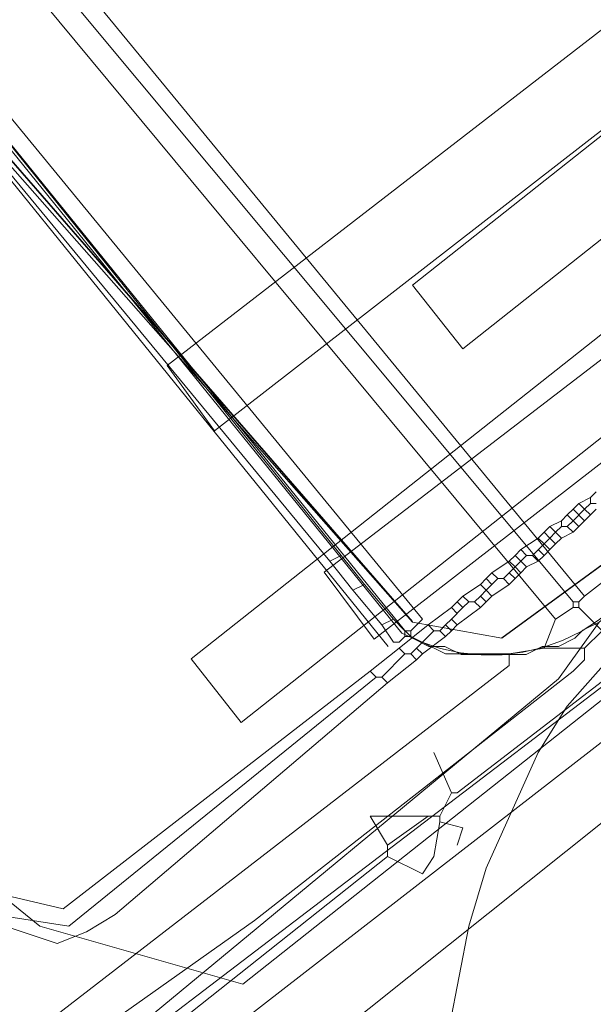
# Model space of a CAD drawing. Header units: metres. Extents: x 92810 to 93633, y 464687 to 465459.
# Tile 297 of 325: x 93468.36 to 93475.43, y 465269.29 to 465281.43. Entities that reach past the tile are written whole.
import ezdxf
from ezdxf.lldxf.tags import DXFTag

# ---------------------------------------------------------------- set-up
doc = ezdxf.new("R2010")
doc.units = ezdxf.units.M
for name, color, linetype, lineweight, transparency in [('B-OI-KL-DATA_KPN-G', 90, 'SI_B_DATA_KPN', 18, 0.4), ('B-OI-KL-DATA_LIANDER-G', 90, 'SI_B_DATA_LIANDER', 18, 0.4), ('B-OI-KL-ET_HS_LIANDER-G', 10, 'SI_B_ET_HS_LIANDON', 18, 0.4), ('B-OI-KL-ET_LS_LIANDER-G', 190, 'SI_B_ET_LS_LIANDER', 18, 0.4), ('B-OI-KL-GAS_LD_LIANDER-G', 30, 'SI_B_GAS_LD_LIANDER', 18, 0.4), ('B-WE-KL-DATA-G', 90, 'KL-DATA-N', 18, 0.4), ('B-WE-KL-ET_LS-G', 190, 'KL-LS-N', 18, 0.4)]:
    doc.layers.add(name, color=color, linetype=linetype, lineweight=lineweight, transparency=transparency)
doc.styles.get("Standard").update_dxf_attribs({"font": 'isocp.shx'})
tags = doc.linetypes.add('KL-DATA-N', pattern='A,4,-1,[101,NLCS.SHX,S=0.5,R=0,X=0,Y=0],-1,4,-1,["D",Standard,S=1,R=0,X=-0.25,Y=-0.5],-1.5', length=12.5).pattern_tags.tags
tags[18] = DXFTag(74, 10)
tags = doc.linetypes.add('KL-LS-N', pattern='A,4,-1,[103,NLCS.SHX,S=0.75,R=0,X=0,Y=0],-1,4,-1,["L",Standard,S=1,R=0,X=0,Y=-0.5],-2', length=13).pattern_tags.tags
tags[18] = DXFTag(74, 10)
doc.linetypes.add('SI_B_DATA_KPN', pattern='A,5,-2,["KPN",Standard,S=1.5,R=0,X=-0.51,Y=-0.75],-8', length=15)
doc.linetypes.add('SI_B_DATA_LIANDER', pattern='A,5,-2,["LI-DATA",Standard,S=1.5,R=0,X=-0.51,Y=-0.75],-11', length=18)
doc.linetypes.add('SI_B_ET_HS_LIANDON', pattern='A,5,-2,["LI-HS",Standard,S=1.5,R=0,X=-0.51,Y=-0.75],-10', length=17)
doc.linetypes.add('SI_B_ET_LS_LIANDER', pattern='A,5,-2,["LI-LS",Standard,S=1.5,R=0,X=-0.51,Y=-0.75],-10', length=17)
doc.linetypes.add('SI_B_GAS_LD_LIANDER', pattern='A,5,-2,["LI-G-LD",Standard,S=1.5,R=0,X=-0.51,Y=-0.75],-11', length=18)

msp = doc.modelspace()

# ---------------------------------------------------------------- linework, layer by layer
at = {"layer": 'B-OI-KL-DATA_KPN-G', "flags": 128}
for points in [[(93464.679, 465284.321), (93464.821, 465284.393), (93473.321, 465274.036), (93473.179, 465273.893)], [(93464.679, 465284.179), (93464.464, 465284.179), (93464.464, 465284.107), (93472.179, 465274.75)], [(93464.679, 465284.179), (93465.107, 465283.821), (93466.393, 465282.179), (93472.321, 465274.821)], [(93467.821, 465283.107), (93468.036, 465283.179), (93475.321, 465274.321)], [(93467.821, 465282.964), (93467.607, 465282.893), (93474.964, 465274.036)], [(93467.821, 465282.964), (93467.964, 465282.964), (93468.036, 465282.821), (93475.179, 465274.25)], [(93486.964, 465281.536), (93486.964, 465281.393), (93468.464, 465267.036)], [(93483.821, 465280.679), (93483.464, 465280.679), (93483.321, 465280.536), (93475.321, 465274.321)], [(93472.321, 465274.821), (93472.179, 465274.75)], [(93472.321, 465274.821), (93472.607, 465274.464)], [(93472.179, 465274.75), (93472.464, 465274.393)], [(93472.607, 465274.464), (93472.464, 465274.393)], [(93472.607, 465274.464), (93472.964, 465274.036)], [(93472.464, 465274.393), (93472.821, 465273.964)], [(93475.179, 465274.25), (93475.25, 465274.25)], [(93475.179, 465274.25), (93475.179, 465274.179)], [(93475.321, 465274.321), (93475.25, 465274.25)], [(93475.25, 465274.25), (93475.25, 465274.179)], [(93475.179, 465274.179), (93474.964, 465274.036)], [(93475.179, 465274.179), (93475.25, 465274.179)], [(93475.25, 465274.179), (93475.536, 465273.893)], [(93472.964, 465274.036), (93472.821, 465273.964)], [(93472.964, 465274.036), (93473.107, 465273.893)], [(93474.964, 465274.036), (93474.821, 465273.679)], [(93476.536, 465273.964), (93468.393, 465267.75), (93468.393, 465267.607), (93467.893, 465267.321)], [(93472.821, 465273.964), (93472.964, 465273.75), (93473.036, 465273.75), (93473.107, 465273.821)], [(93473.107, 465273.893), (93473.179, 465273.893)], [(93473.107, 465273.893), (93473.107, 465273.821)], [(93473.179, 465273.893), (93473.179, 465273.821)], [(93475.536, 465273.893), (93475.321, 465273.679)], [(93473.107, 465273.821), (93473.179, 465273.821)], [(93473.179, 465273.821), (93473.607, 465273.607), (93474.393, 465273.607)], [(93474.393, 465273.607), (93474.393, 465273.464), (93467.821, 465268.393), (93467.821, 465268.25), (93467.607, 465268.25), (93467.107, 465267.75)], [(93475.321, 465273.679), (93475.321, 465273.536), (93475.179, 465273.393), (93471.25, 465270.321), (93467.321, 465267.536)], [(93474.821, 465273.679), (93474.393, 465273.607)], [(93474.821, 465273.679), (93475.321, 465273.679)]]:
    msp.add_lwpolyline(points, dxfattribs=at)
at = {"layer": 'B-OI-KL-DATA_LIANDER-G', "flags": 128}
msp.add_lwpolyline([(93494.607, 465287.321), (93493.893, 465287.179), (93492.75, 465286.679), (93471.107, 465269.536), (93468.607, 465270.25), (93468.25, 465270.536), (93452.25, 465275.679), (93449.536, 465277.464)], dxfattribs=at)
at = {"layer": 'B-OI-KL-ET_HS_LIANDER-G'}
for p, q in [((93475.321, 465275.393), (93475.179, 465275.25)), ((93475.321, 465275.25), (93475.179, 465275.107)), ((93474.821, 465274.964), (93474.679, 465274.821)), ((93473.821, 465274.321), (93473.679, 465274.179)), ((93473.821, 465274.179), (93473.679, 465274.036))]:
    msp.add_line(p, q, dxfattribs=at)
at = {"layer": 'B-OI-KL-ET_HS_LIANDER-G', "flags": 128}
for points in [[(93475.464, 465275.607), (93475.393, 465275.536)], [(93475.25, 465275.464), (93475.179, 465275.393)], [(93475.393, 465275.536), (93475.25, 465275.464)], [(93475.25, 465275.464), (93475.321, 465275.393)], [(93475.393, 465275.464), (93475.321, 465275.393)], [(93475.393, 465275.536), (93475.393, 465275.464)], [(93475.393, 465275.464), (93475.464, 465275.464)], [(93475.107, 465275.321), (93475.036, 465275.25)], [(93475.179, 465275.393), (93475.107, 465275.321)], [(93475.107, 465275.321), (93475.179, 465275.25)], [(93475.179, 465275.393), (93475.321, 465275.25)], [(93475.321, 465275.393), (93475.393, 465275.321)], [(93475.393, 465275.321), (93475.321, 465275.25)], [(93475.464, 465275.393), (93475.393, 465275.321)], [(93475.036, 465275.25), (93474.893, 465275.179)], [(93475.036, 465275.25), (93475.036, 465275.179)], [(93475.179, 465275.25), (93475.107, 465275.179)], [(93475.179, 465275.25), (93475.25, 465275.179)], [(93474.821, 465275.107), (93474.75, 465275.036)], [(93474.893, 465275.179), (93474.821, 465275.107)], [(93474.821, 465275.107), (93474.893, 465275.036)], [(93474.893, 465275.179), (93474.964, 465275.107)], [(93474.964, 465275.107), (93474.893, 465275.036)], [(93475.036, 465275.179), (93474.964, 465275.107)], [(93474.964, 465275.107), (93475.036, 465275.036)], [(93475.036, 465275.179), (93475.107, 465275.179)], [(93475.179, 465275.107), (93475.036, 465275.036)], [(93475.107, 465275.179), (93475.179, 465275.107)], [(93474.75, 465275.036), (93474.536, 465274.893)], [(93474.75, 465275.036), (93474.821, 465274.964)], [(93474.893, 465275.036), (93474.821, 465274.964)], [(93474.821, 465274.964), (93474.893, 465274.893)], [(93474.893, 465275.036), (93474.964, 465274.964)], [(93474.964, 465274.964), (93474.893, 465274.893)], [(93475.036, 465275.036), (93474.964, 465274.964)], [(93474.464, 465274.821), (93474.393, 465274.75)], [(93474.536, 465274.893), (93474.464, 465274.821)], [(93474.464, 465274.821), (93474.536, 465274.75)], [(93474.536, 465274.893), (93474.607, 465274.821)], [(93474.607, 465274.821), (93474.536, 465274.75)], [(93474.607, 465274.821), (93474.679, 465274.821)], [(93474.679, 465274.821), (93474.75, 465274.75)], [(93474.75, 465274.893), (93474.821, 465274.821)], [(93474.821, 465274.821), (93474.75, 465274.75)], [(93474.893, 465274.893), (93474.821, 465274.821)], [(93474.393, 465274.75), (93474.179, 465274.607)], [(93474.393, 465274.75), (93474.464, 465274.679)], [(93474.536, 465274.75), (93474.464, 465274.679)], [(93474.536, 465274.75), (93474.607, 465274.679)], [(93474.75, 465274.75), (93474.607, 465274.679)], [(93474.179, 465274.607), (93474.107, 465274.536)], [(93474.179, 465274.607), (93474.25, 465274.536)], [(93474.393, 465274.607), (93474.321, 465274.536)], [(93474.464, 465274.679), (93474.393, 465274.607)], [(93474.393, 465274.607), (93474.464, 465274.536)], [(93474.464, 465274.679), (93474.536, 465274.607)], [(93474.536, 465274.607), (93474.464, 465274.536)], [(93474.607, 465274.679), (93474.536, 465274.607)], [(93474.036, 465274.464), (93473.821, 465274.321)], [(93474.107, 465274.536), (93474.036, 465274.464)], [(93474.036, 465274.464), (93474.107, 465274.393)], [(93474.107, 465274.536), (93474.179, 465274.464)], [(93474.179, 465274.464), (93474.107, 465274.393)], [(93474.25, 465274.536), (93474.179, 465274.464)], [(93474.393, 465274.464), (93474.179, 465274.321)], [(93474.25, 465274.536), (93474.321, 465274.536)], [(93474.321, 465274.536), (93474.393, 465274.464)], [(93474.464, 465274.536), (93474.393, 465274.464)], [(93474.107, 465274.393), (93474.036, 465274.321)], [(93474.107, 465274.393), (93474.179, 465274.321)], [(93473.75, 465274.25), (93473.821, 465274.179)], [(93473.821, 465274.321), (93473.893, 465274.25)], [(93473.893, 465274.25), (93473.821, 465274.179)], [(93473.893, 465274.25), (93473.964, 465274.25)], [(93474.036, 465274.321), (93473.964, 465274.25)], [(93473.964, 465274.25), (93474.036, 465274.179)], [(93474.036, 465274.321), (93474.107, 465274.25)], [(93474.107, 465274.25), (93474.036, 465274.179)], [(93474.179, 465274.321), (93474.107, 465274.25)], [(93473.679, 465274.179), (93473.393, 465273.964)], [(93473.679, 465274.179), (93473.75, 465274.107)], [(93474.036, 465274.179), (93473.75, 465273.964)], [(93473.679, 465274.036), (93473.607, 465273.964)], [(93473.679, 465274.036), (93473.75, 465273.964)], [(93473.393, 465273.964), (93473.036, 465273.679)], [(93473.464, 465273.893), (93473.25, 465273.679)], [(93473.393, 465273.964), (93473.464, 465273.893)], [(93473.464, 465273.893), (93473.536, 465273.893)], [(93473.607, 465273.964), (93473.536, 465273.893)], [(93473.536, 465273.893), (93473.607, 465273.821)], [(93473.607, 465273.964), (93473.679, 465273.893)], [(93473.679, 465273.893), (93473.607, 465273.821)], [(93473.75, 465273.964), (93473.679, 465273.893)], [(93473.607, 465273.821), (93473.321, 465273.607)], [(93473.036, 465273.679), (93472.679, 465273.393)], [(93473.107, 465273.607), (93472.821, 465273.321)], [(93473.036, 465273.679), (93473.107, 465273.607)], [(93473.107, 465273.607), (93473.179, 465273.607)], [(93473.25, 465273.679), (93473.179, 465273.607)], [(93473.179, 465273.607), (93473.25, 465273.536)], [(93473.25, 465273.679), (93473.321, 465273.607)], [(93473.321, 465273.607), (93473.25, 465273.536)], [(93473.25, 465273.536), (93472.893, 465273.25)], [(93472.679, 465273.393), (93468.893, 465270.464), (93467.964, 465270.679)], [(93472.679, 465273.393), (93472.75, 465273.321)], [(93472.893, 465273.25), (93469.536, 465270.393), (93469.179, 465270.179), (93468.821, 465270.036), (93467.964, 465270.321)], [(93472.75, 465273.321), (93468.964, 465270.25), (93468.036, 465270.393)], [(93472.75, 465273.321), (93472.821, 465273.321)], [(93472.821, 465273.321), (93472.893, 465273.25)]]:
    msp.add_lwpolyline(points, dxfattribs=at)
at = {"layer": 'B-OI-KL-ET_LS_LIANDER-G'}
for p, q in [((93475.679, 465273.607), (93475.107, 465272.964)), ((93475.107, 465272.964), (93474.75, 465272.393)), ((93474.75, 465272.393), (93474.107, 465270.964)), ((93474.107, 465270.964), (93473.893, 465270.25)), ((93473.893, 465270.25), (93473.536, 465268.393))]:
    msp.add_line(p, q, dxfattribs=at)
at = {"layer": 'B-OI-KL-GAS_LD_LIANDER-G', "flags": 128}
for points in [[(93507.036, 465283.607), (93506.679, 465283.536), (93506.393, 465283.321), (93500.536, 465279.393), (93499.107, 465279.679), (93495.179, 465285.536), (93491.179, 465285.893), (93476.536, 465274.036), (93473.75, 465271.893), (93473.679, 465271.893)], [(93473.679, 465271.893), (93473.464, 465272.393)], [(93473.679, 465271.893), (93473.536, 465271.607)], [(93473.536, 465271.607), (93472.679, 465271.607), (93472.893, 465271.25)], [(93473.393, 465271.607), (93472.893, 465271.25)], [(93473.536, 465271.607), (93473.536, 465271.536)], [(93473.536, 465271.536), (93473.464, 465271.107), (93473.321, 465270.893), (93472.893, 465271.107)], [(93473.536, 465271.536), (93473.821, 465271.464), (93473.75, 465271.25)], [(93472.893, 465271.25), (93472.893, 465271.107)], [(93472.893, 465271.107), (93460.464, 465261.25)]]:
    msp.add_lwpolyline(points, dxfattribs=at)
at = {"layer": 'B-WE-KL-DATA-G'}
for points in [[(93426.98, 465317.265), (93427.893, 465316.947), (93457.1, 465284.706), (93458.9, 465284.106), (93463.9, 465284.706), (93473.2, 465274.006)], [(93473.2, 465274), (93474.3, 465273.8), (93492.1, 465286.8)], [(93474.3, 465273.806), (93492.1, 465286.806), (93495.4, 465285.406)], [(93474.3, 465273.8), (93492.1, 465286.8), (93495.7, 465285.2)], [(93474.3, 465273.8), (93487.8, 465283.7), (93492.1, 465286.8), (93495.4, 465285.4), (93497.7, 465282.3), (93510, 465263.7)], [(93486.43, 465282.776), (93475.494, 465274.023), (93475.277, 465273.885), (93475.048, 465273.773), (93474.807, 465273.687), (93474.558, 465273.628), (93474.304, 465273.597), (93474.048, 465273.595), (93473.793, 465273.621), (93473.543, 465273.675), (93473.301, 465273.756), (93473.069, 465273.864), (93464.578, 465284.36), (93464.363, 465284.504), (93464.134, 465284.627), (93463.896, 465284.729), (93463.643, 465284.812), (93463.398, 465284.866), (93463.141, 465284.9), (93462.882, 465284.91), (93462.624, 465284.897), (93462.368, 465284.861), (93460.048, 465284.315)], [(93463.9, 465284.7), (93473.2, 465274)], [(93463.9, 465284.7), (93466.5, 465281.6), (93473.2, 465274)], [(93464.6, 465284.4), (93473.1, 465273.9), (93473.2, 465273.8), (93473.4, 465273.7), (93473.6, 465273.7), (93473.8, 465273.6), (93474, 465273.6), (93474.2, 465273.6), (93474.4, 465273.6), (93474.6, 465273.6), (93474.8, 465273.7), (93475, 465273.7), (93475.2, 465273.8), (93475.3, 465273.9), (93475.5, 465274), (93486.4, 465282.8)], [(93464.4, 465284.2), (93472.9, 465273.7)], [(93435.1, 465269.6), (93436.9, 465267.6), (93437.7, 465266.4), (93437.6, 465264.9), (93439.3, 465262.8), (93440, 465262.3), (93440.9, 465262.3), (93441.8, 465262.2), (93442.4, 465261.7), (93442.7, 465261.7), (93448.8, 465254.5), (93449.8, 465253.3), (93450, 465253.1), (93450.2, 465253.3), (93456.6, 465258.4), (93463.6, 465264), (93469.8, 465269), (93475, 465273.3), (93475.5, 465274)], [(93473.2, 465274), (93474.3, 465273.8)]]:
    msp.add_lwpolyline(points, dxfattribs=at)
at = {"layer": 'B-WE-KL-ET_LS-G'}
for points in [[(93470.174, 465277.162), (93470.76, 465276.357), (93478.589, 465282.442), (93478.022, 465283.234), (93470.174, 465277.162)], [(93477.739, 465280.473), (93473.819, 465277.37), (93473.198, 465278.154), (93477.119, 465281.257), (93477.739, 465280.473)], [(93472.112, 465274.615), (93472.729, 465273.789), (93480.541, 465279.851), (93479.933, 465280.621), (93472.112, 465274.615)], [(93478.931, 465278.967), (93471.089, 465272.761), (93470.469, 465273.545), (93478.31, 465279.751), (93478.931, 465278.967)], [(93471.199, 465268.063), (93478.025, 465273.514)]]:
    msp.add_lwpolyline(points, dxfattribs=at)

doc.saveas('drawing.dxf')
